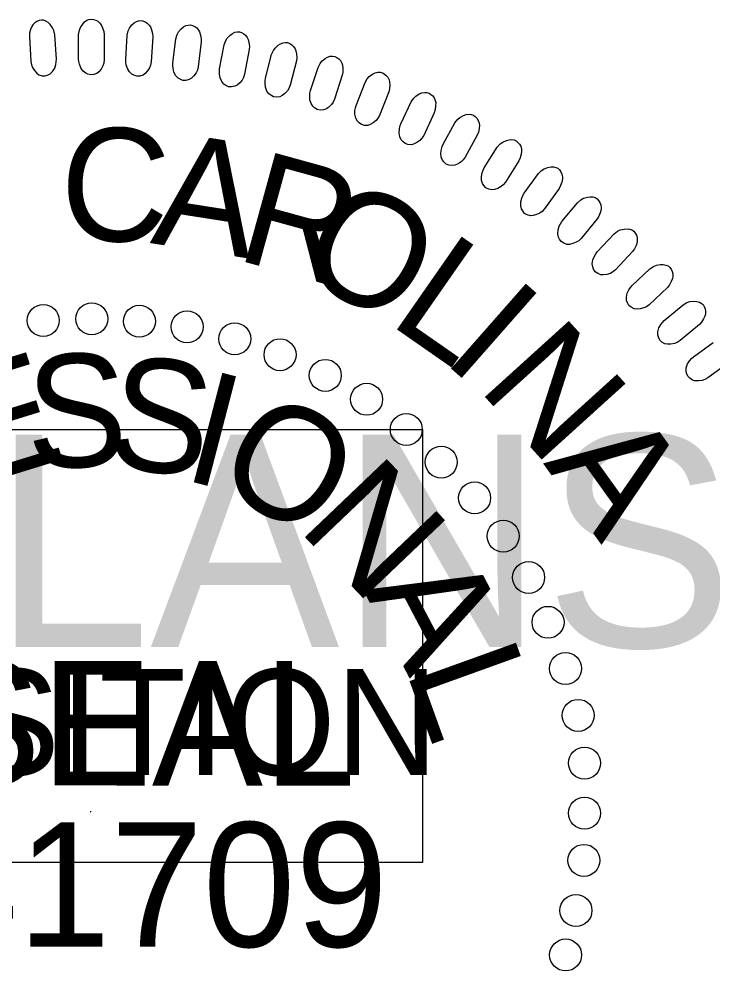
# Model space of a CAD drawing. Extents: x 18938 to 19565, y 6931 to 7973.
# Drawn here: x 19373.02 to 19377.54, y 7355.49 to 7361.69 of the extents above; entities that cross this region are included whole.
import ezdxf

# ---------------------------------------------------------------- set-up
doc = ezdxf.new("R2010")
doc.units = 0
for name, color, linetype in [('Old_Level_10', 7, 'Continuous'), ('Prop Pavement Schedule Description CELL', 7, 'Continuous'), ('Scratch_Level_5', 7, 'Continuous')]:
    doc.layers.add(name, color=color, linetype=linetype)

# ---------------------------------------------------------------- blocks, each defined once
blk = doc.blocks.new('Gregory K. Goins')
at = {"layer": 'Old_Level_10'}
blk.add_line((-51.239, 50.97), (-51.239, 50.923), dxfattribs=at)
for points in [[(-51.831, 88.656), (-51.831, 89.882), (-51.793, 90.102), (-51.74, 90.242), (-51.628, 90.411), (-51.531, 90.521), (-51.419, 90.601), (-51.315, 90.64), (-51.202, 90.66), (-51.09, 90.64), (-50.97, 90.61), (-50.866, 90.551), (-50.761, 90.451), (-50.701, 90.37), (-50.634, 90.221), (-50.574, 90.042), (-50.552, 89.882), (-50.545, 88.626), (-50.567, 88.456), (-50.613, 88.316), (-50.702, 88.157), (-50.815, 88.017), (-50.912, 87.938), (-51.069, 87.878), (-51.218, 87.858), (-51.367, 87.898), (-51.472, 87.947), (-51.6, 88.047), (-51.719, 88.217), (-51.786, 88.397), (-51.816, 88.526)], [(-52.946, 88.647), (-53.023, 89.871), (-53.074, 90.088), (-53.135, 90.223), (-53.257, 90.386), (-53.361, 90.49), (-53.478, 90.562), (-53.585, 90.596), (-53.698, 90.608), (-53.809, 90.581), (-53.926, 90.544), (-54.027, 90.478), (-54.125, 90.372), (-54.18, 90.288), (-54.238, 90.135), (-54.286, 89.952), (-54.298, 89.792), (-54.227, 88.537), (-54.195, 88.369), (-54.141, 88.232), (-54.042, 88.079), (-53.921, 87.947), (-53.819, 87.873), (-53.658, 87.823), (-53.508, 87.812), (-53.361, 87.862), (-53.26, 87.918), (-53.139, 88.026), (-53.031, 88.202), (-52.975, 88.386), (-52.953, 88.517)], [(-49.472, 88.629), (-49.394, 89.854), (-49.344, 90.07), (-49.282, 90.206), (-49.159, 90.368), (-49.056, 90.472), (-48.939, 90.544), (-48.832, 90.577), (-48.718, 90.59), (-48.608, 90.563), (-48.49, 90.526), (-48.39, 90.46), (-48.291, 90.354), (-48.237, 90.27), (-48.179, 90.117), (-48.131, 89.934), (-48.118, 89.773), (-48.191, 88.518), (-48.223, 88.35), (-48.277, 88.214), (-48.377, 88.061), (-48.497, 87.928), (-48.599, 87.854), (-48.76, 87.805), (-48.911, 87.794), (-49.057, 87.843), (-49.158, 87.9), (-49.279, 88.008), (-49.387, 88.184), (-49.443, 88.368), (-49.465, 88.499)], [(-47.109, 88.454), (-46.955, 89.671), (-46.891, 89.884), (-46.821, 90.016), (-46.689, 90.17), (-46.578, 90.267), (-46.457, 90.332), (-46.348, 90.359), (-46.235, 90.364), (-46.126, 90.33), (-46.011, 90.285), (-45.915, 90.213), (-45.823, 90.101), (-45.774, 90.014), (-45.726, 89.857), (-45.69, 89.671), (-45.687, 89.511), (-45.838, 88.263), (-45.881, 88.097), (-45.943, 87.965), (-46.052, 87.818), (-46.181, 87.693), (-46.287, 87.626), (-46.451, 87.587), (-46.601, 87.585), (-46.745, 87.644), (-46.842, 87.706), (-46.956, 87.821), (-47.054, 88.005), (-47.097, 88.191), (-47.111, 88.324)], [(-44.77, 88.168), (-44.54, 89.372), (-44.462, 89.581), (-44.384, 89.708), (-44.242, 89.854), (-44.126, 89.943), (-44.001, 90), (-43.891, 90.02), (-43.777, 90.019), (-43.671, 89.978), (-43.559, 89.926), (-43.467, 89.848), (-43.383, 89.73), (-43.339, 89.641), (-43.301, 89.481), (-43.276, 89.294), (-43.284, 89.132), (-43.513, 87.897), (-43.567, 87.735), (-43.637, 87.606), (-43.755, 87.466), (-43.891, 87.35), (-44.002, 87.29), (-44.167, 87.26), (-44.318, 87.269), (-44.457, 87.336), (-44.55, 87.405), (-44.656, 87.527), (-44.742, 87.716), (-44.775, 87.904), (-44.779, 88.038)], [(-42.465, 87.694), (-42.159, 88.882), (-42.069, 89.085), (-41.983, 89.208), (-41.832, 89.344), (-41.711, 89.426), (-41.582, 89.475), (-41.471, 89.488), (-41.357, 89.479), (-41.254, 89.432), (-41.145, 89.373), (-41.059, 89.289), (-40.983, 89.167), (-40.945, 89.075), (-40.917, 88.913), (-40.903, 88.724), (-40.921, 88.563), (-41.227, 87.345), (-41.291, 87.187), (-41.37, 87.062), (-41.496, 86.93), (-41.639, 86.823), (-41.753, 86.769), (-41.92, 86.751), (-42.07, 86.769), (-42.204, 86.845), (-42.293, 86.919), (-42.392, 87.047), (-42.466, 87.241), (-42.486, 87.432), (-42.483, 87.564)], [(-40.215, 87.072), (-39.835, 88.239), (-39.732, 88.436), (-39.639, 88.552), (-39.48, 88.679), (-39.353, 88.753), (-39.222, 88.794), (-39.11, 88.8), (-38.997, 88.784), (-38.897, 88.73), (-38.793, 88.664), (-38.711, 88.575), (-38.643, 88.449), (-38.611, 88.354), (-38.593, 88.191), (-38.592, 88.002), (-38.619, 87.843), (-39.001, 86.646), (-39.075, 86.491), (-39.161, 86.372), (-39.295, 86.248), (-39.446, 86.151), (-39.562, 86.105), (-39.73, 86.096), (-39.879, 86.124), (-40.008, 86.208), (-40.092, 86.288), (-40.183, 86.422), (-40.244, 86.62), (-40.252, 86.811), (-40.24, 86.944)], [(-37.931, 86.337), (-37.48, 87.477), (-37.364, 87.667), (-37.264, 87.778), (-37.097, 87.895), (-36.966, 87.961), (-36.833, 87.993), (-36.721, 87.992), (-36.609, 87.97), (-36.513, 87.91), (-36.412, 87.838), (-36.337, 87.743), (-36.276, 87.612), (-36.25, 87.516), (-36.242, 87.352), (-36.253, 87.163), (-36.291, 87.007), (-36.747, 85.835), (-36.831, 85.686), (-36.924, 85.573), (-37.066, 85.458), (-37.221, 85.369), (-37.341, 85.331), (-37.509, 85.333), (-37.656, 85.37), (-37.78, 85.462), (-37.859, 85.547), (-37.94, 85.686), (-37.988, 85.888), (-37.985, 86.08), (-37.965, 86.211)], [(-35.69, 85.403), (-35.167, 86.513), (-35.04, 86.695), (-34.933, 86.799), (-34.76, 86.905), (-34.625, 86.963), (-34.49, 86.987), (-34.378, 86.979), (-34.268, 86.949), (-34.175, 86.883), (-34.079, 86.805), (-34.01, 86.706), (-33.958, 86.571), (-33.938, 86.474), (-33.941, 86.309), (-33.963, 86.122), (-34.011, 85.968), (-34.54, 84.828), (-34.632, 84.684), (-34.733, 84.577), (-34.882, 84.471), (-35.043, 84.392), (-35.165, 84.361), (-35.332, 84.374), (-35.476, 84.42), (-35.593, 84.52), (-35.667, 84.609), (-35.74, 84.754), (-35.775, 84.958), (-35.76, 85.149), (-35.732, 85.279)], [(-33.566, 84.388), (-32.975, 85.462), (-32.836, 85.636), (-32.723, 85.734), (-32.543, 85.828), (-32.405, 85.877), (-32.268, 85.893), (-32.158, 85.878), (-32.05, 85.841), (-31.961, 85.77), (-31.871, 85.686), (-31.808, 85.583), (-31.764, 85.445), (-31.75, 85.346), (-31.763, 85.183), (-31.798, 84.997), (-31.854, 84.846), (-32.454, 83.742), (-32.555, 83.604), (-32.662, 83.503), (-32.817, 83.407), (-32.983, 83.338), (-33.107, 83.315), (-33.273, 83.338), (-33.414, 83.393), (-33.526, 83.5), (-33.593, 83.594), (-33.656, 83.743), (-33.679, 83.949), (-33.652, 84.139), (-33.616, 84.267)], [(-31.508, 83.203), (-30.85, 84.238), (-30.701, 84.403), (-30.582, 84.493), (-30.397, 84.576), (-30.256, 84.617), (-30.118, 84.624), (-30.009, 84.602), (-29.903, 84.558), (-29.819, 84.481), (-29.735, 84.392), (-29.678, 84.285), (-29.643, 84.145), (-29.636, 84.046), (-29.659, 83.883), (-29.705, 83.699), (-29.771, 83.553), (-30.439, 82.488), (-30.549, 82.357), (-30.661, 82.264), (-30.823, 82.177), (-30.992, 82.119), (-31.117, 82.103), (-31.282, 82.137), (-31.418, 82.201), (-31.523, 82.314), (-31.585, 82.413), (-31.639, 82.565), (-31.649, 82.772), (-31.609, 82.96), (-31.565, 83.085)], [(-29.508, 81.929), (-28.787, 82.921), (-28.628, 83.078), (-28.503, 83.16), (-28.313, 83.231), (-28.17, 83.262), (-28.032, 83.261), (-27.924, 83.231), (-27.821, 83.182), (-27.742, 83.1), (-27.664, 83.005), (-27.614, 82.896), (-27.588, 82.753), (-27.586, 82.653), (-27.62, 82.493), (-27.677, 82.313), (-27.753, 82.17), (-28.486, 81.149), (-28.604, 81.026), (-28.722, 80.939), (-28.888, 80.862), (-29.061, 80.815), (-29.187, 80.808), (-29.349, 80.852), (-29.481, 80.924), (-29.579, 81.044), (-29.634, 81.146), (-29.679, 81.301), (-29.675, 81.509), (-29.624, 81.694), (-29.572, 81.816)], [(-27.614, 80.513), (-26.831, 81.458), (-26.663, 81.603), (-26.534, 81.678), (-26.339, 81.737), (-26.194, 81.76), (-26.057, 81.749), (-25.951, 81.713), (-25.852, 81.657), (-25.778, 81.571), (-25.705, 81.471), (-25.663, 81.358), (-25.646, 81.215), (-25.65, 81.115), (-25.695, 80.957), (-25.762, 80.78), (-25.846, 80.643), (-26.642, 79.671), (-26.768, 79.554), (-26.892, 79.475), (-27.062, 79.41), (-27.238, 79.373), (-27.364, 79.373), (-27.523, 79.428), (-27.65, 79.508), (-27.74, 79.634), (-27.789, 79.739), (-27.823, 79.897), (-27.807, 80.103), (-27.744, 80.285), (-27.684, 80.404)], [(-25.842, 78.999), (-25.002, 79.893), (-24.825, 80.028), (-24.691, 80.094), (-24.493, 80.14), (-24.347, 80.154), (-24.211, 80.135), (-24.107, 80.093), (-24.011, 80.03), (-23.944, 79.939), (-23.877, 79.835), (-23.841, 79.72), (-23.834, 79.576), (-23.845, 79.476), (-23.898, 79.321), (-23.977, 79.15), (-24.07, 79.018), (-24.926, 78.097), (-25.058, 77.989), (-25.186, 77.918), (-25.361, 77.864), (-25.538, 77.838), (-25.664, 77.847), (-25.819, 77.91), (-25.942, 77.998), (-26.023, 78.13), (-26.065, 78.238), (-26.09, 78.397), (-26.061, 78.603), (-25.987, 78.779), (-25.92, 78.894)], [(-24.098, 77.306), (-23.203, 78.145), (-23.018, 78.268), (-22.88, 78.326), (-22.68, 78.36), (-22.533, 78.364), (-22.399, 78.337), (-22.297, 78.288), (-22.206, 78.22), (-22.144, 78.124), (-22.084, 78.017), (-22.056, 77.899), (-22.057, 77.755), (-22.075, 77.657), (-22.138, 77.505), (-22.227, 77.339), (-22.328, 77.213), (-23.24, 76.348), (-23.379, 76.248), (-23.511, 76.185), (-23.689, 76.142), (-23.867, 76.128), (-23.992, 76.144), (-24.143, 76.218), (-24.26, 76.313), (-24.334, 76.449), (-24.369, 76.56), (-24.383, 76.721), (-24.341, 76.924), (-24.256, 77.096), (-24.182, 77.206)], [(-22.486, 75.559), (-21.54, 76.341), (-21.347, 76.452), (-21.206, 76.501), (-21.004, 76.522), (-20.857, 76.517), (-20.725, 76.482), (-20.627, 76.426), (-20.54, 76.353), (-20.484, 76.254), (-20.431, 76.142), (-20.41, 76.023), (-20.421, 75.879), (-20.444, 75.782), (-20.517, 75.635), (-20.617, 75.475), (-20.726, 75.356), (-21.69, 74.55), (-21.834, 74.459), (-21.971, 74.404), (-22.151, 74.372), (-22.33, 74.369), (-22.453, 74.393), (-22.6, 74.476), (-22.71, 74.579), (-22.774, 74.719), (-22.803, 74.832), (-22.807, 74.993), (-22.752, 75.193), (-22.657, 75.36), (-22.576, 75.465)]]:
    blk.add_lwpolyline(points, close=True, dxfattribs=at)
blk.add_lwpolyline([(-19.281, 73.423), (-20.294, 72.679), (-20.444, 72.598), (-20.584, 72.552), (-20.765, 72.531), (-20.945, 72.54), (-21.066, 72.571), (-21.207, 72.663), (-21.311, 72.772), (-21.366, 72.917), (-21.387, 73.03), (-21.382, 73.192), (-21.315, 73.388), (-21.209, 73.548), (-21.121, 73.649), (-21.026, 73.737), (-20.033, 74.458)], dxfattribs=at)
for centre in [(-53.603, 75.56), (-51.174, 75.639), (-48.785, 75.519), (-46.397, 75.239), (-44.008, 74.641), (-41.739, 73.843), (-39.47, 72.807), (-37.4, 71.611), (-35.41, 70.097), (-33.659, 68.463), (-31.987, 66.669), (-30.554, 64.757), (-29.281, 62.685), (-28.309, 60.436), (-27.434, 58.125), (-26.797, 55.774), (-26.48, 53.384), (-26.48, 50.874), (-26.51, 48.51), (-26.909, 46.001), (-27.427, 43.77)]:
    blk.add_circle(centre, 0.801, dxfattribs=at)
for s, height, rotation, p in [('C', 5.669, 357.5877, (-52.856, 79.65)), ('A', 5.669, 351.0983, (-48.281, 79.442)), ('R', 5.669, 344.609, (-44.074, 78.648)), ('O', 5.669, 331.6302, (-41.119, 77.994)), ('L', 5.669, 325.1409, (-36.386, 75.463)), ('I', 5.669, 318.6515, (-33.693, 73.61)), ('N', 5.669, 312.1622, (-31.888, 72.189)), ('E', 5.669, 17.1686, (-57.165, 67.198)), ('S', 5.669, 1.289, (-54.398, 68.157)), ('S', 5.669, 353.3492, (-50.537, 68.259)), ('I', 5.669, 345.4094, (-46.736, 67.627)), ('O', 5.669, 329.5298, (-45.233, 67.455)), ('A', 5.669, 305.6728, (-28.568, 68.409)), ('N', 5.669, 313.6502, (-40.921, 65.151)), ('A', 5.669, 297.7707, (-37.584, 62.07)), ('L', 5.669, 289.8309, (-35.46, 58.076)), ('SEAL', 6.2363, 359.9814, (-59.282, 52.264)), ('041709', 6.2363, 359.9814, (-64.157, 44.186))]:
    blk.add_text(s, height=height, rotation=rotation, dxfattribs=at).set_placement(p)

msp = doc.modelspace()

# ---------------------------------------------------------------- linework, layer by layer
at = {"layer": 'Scratch_Level_5'}
msp.add_lwpolyline([(19358.0043, 7356.1963), (19358.0043, 7359.0163), (19375.6443, 7359.0163), (19375.6443, 7356.1963)], close=True, dxfattribs=at)

# ---------------------------------------------------------------- block references
at = {"layer": 'Prop Pavement Schedule Description CELL', "xscale": 0.13, "yscale": 0.13}
msp.add_blockref('Gregory K. Goins', (19380.142, 7349.9047), dxfattribs=at)

# ---------------------------------------------------------------- texts
at = {"layer": 'Scratch_Level_5'}
for s, height, p in [('INCOMPLETE PLANS', 1.3824, (19359.0783, 7357.6003)), ('DO NOT USE FOR R/W ACQUISITION', 0.6912, (19359.4683, 7356.7663))]:
    msp.add_text(s, height=height, dxfattribs=at).set_placement(p)

doc.saveas('drawing.dxf')
